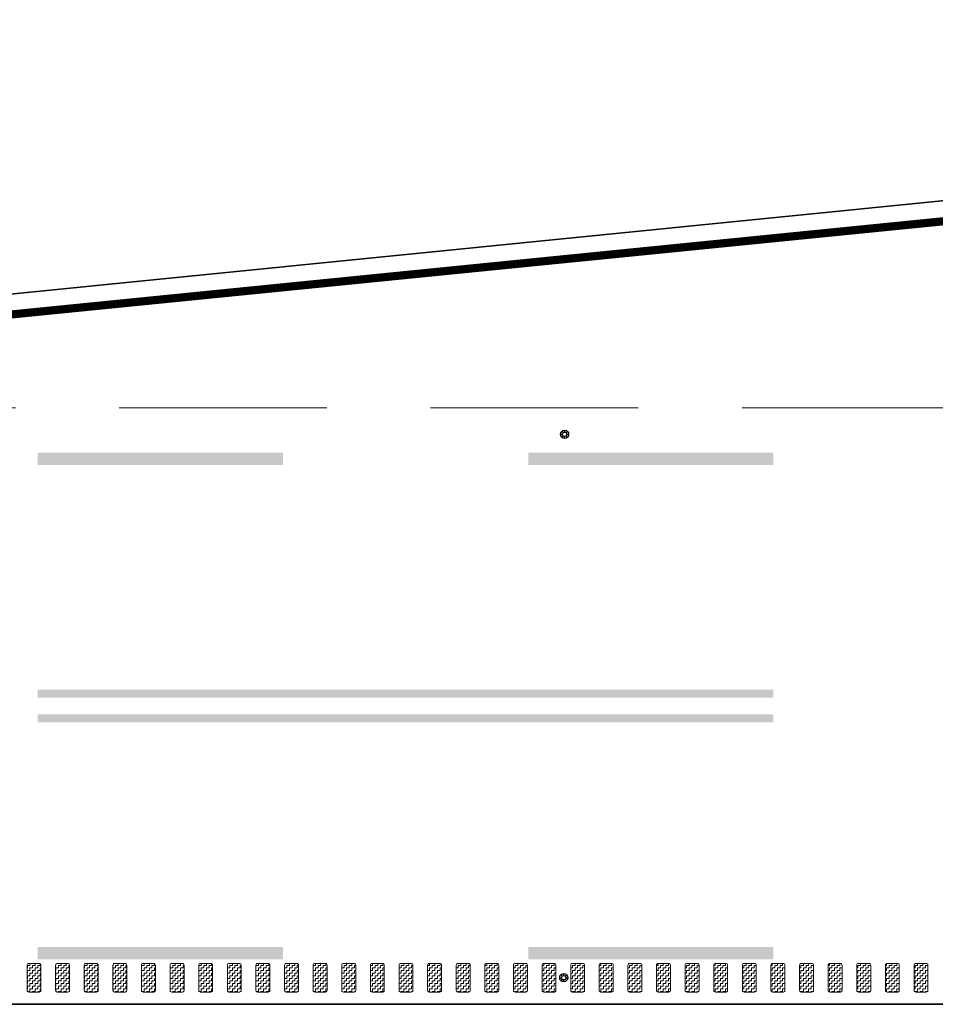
# Model space of a CAD drawing. Header units: metres. Extents: x -699 to 2316, y -1199 to 781.
# Tile 380 of 593: x 784 to 795, y -262 to -250. Entities that reach past the tile are written whole.
import ezdxf
from ezdxf import colors
from ezdxf.entities.mleader import LeaderData, LeaderLine
from ezdxf.math import Vec2, Vec3

# ---------------------------------------------------------------- set-up
doc = ezdxf.new("R2010")
doc.units = ezdxf.units.M
for name, pattern in [('HIDDENX2', [19.05, 12.7, -6.35]), ('VW-3-3_STREEP', [6, 3, -3]), ('VW-9-3_STREEP', [12, 9, -3])]:
    doc.linetypes.add(name, pattern=pattern)
for name, color, linetype, lineweight in [('N-WA-IE-MEUBILAIR_WEGMEUBILAIR-S', 7, 'Continuous', 25), ('N-WA-VW-MARKERING_DYNAMISCH-G', 7, 'Continuous', 35), ('N-WE-VH-KANTVERHARDING-G', 210, 'Continuous', 35), ('N-WE-VW-MARKERING_LANGS_STREEP_33-G', 7, 'VW-3-3_STREEP', 13), ('N-WE-VW-MARKERING_LANGS_STREEP_93-G', 7, 'VW-9-3_STREEP', 13), ('N-WE-VW-MARKERING_LANGS_STREEP_DOORGETROKKEN-G', 7, 'Continuous', 13), ('X-XX-AL-T25', 7, 'Continuous', 25)]:
    doc.layers.add(name, color=color, linetype=linetype, lineweight=lineweight)
doc.styles.add('NLCS-ISO-M100-T25', font='NLCS-ISO.ttf', dxfattribs={"height": 0.25})
pattern_1 = [(180, (0, 0), (-0.03175, -0.03175), [0.03175, -0.03175]), (270, (-0.03175, 0), (0.03175, -0.03175), [0.03175, -0.03175])]

# ---------------------------------------------------------------- blocks, each defined once
blk = doc.blocks.new('SIE-WEG_GLASBOLREFLECTOR-SO')
for p, q in [((-0.375, 0), (-0.199, 0)), ((-0.141, 0.141), (-0.265, 0.265)), ((0, 0.2), (0, 0.375)), ((0.142, 0.141), (0.265, 0.265)), ((0.201, 0), (0.375, 0)), ((-0.265, -0.266), (-0.141, -0.141)), ((0, -0.375), (0, -0.2)), ((0.265, -0.266), (0.142, -0.142))]:
    blk.add_line(p, q)
for centre, radius in [((0, 0), 0.375), ((0.001, 0), 0.2)]:
    blk.add_circle(centre, radius)
blk = doc.blocks.new('glasbol')
at = {"layer": 'N-WA-IE-MEUBILAIR_WEGMEUBILAIR-S'}
blk.add_blockref('SIE-WEG_GLASBOLREFLECTOR-SO', (-0.001, 0), dxfattribs=at)

msp = doc.modelspace()

# ---------------------------------------------------------------- hatches: boundary and pattern name
at = {"layer": 'N-WA-VW-MARKERING_DYNAMISCH-G', "lineweight": 9}
h = msp.add_hatch(dxfattribs=at)
h.set_pattern_fill('ZIGZAG', color=8, scale=0.01, angle=180, style=0)
h.set_pattern_definition(pattern_1)
edge = h.paths.add_edge_path()
edge.add_line((783.7017, -261.5327), (783.8317, -261.5327))
edge.add_arc((783.8317, -261.5527), 0.02, 0, 90, ccw=False)
edge.add_line((783.8517, -261.5527), (783.8517, -261.8627))
edge.add_arc((783.8317, -261.8627), 0.02, 270, 360, ccw=False)
edge.add_line((783.8317, -261.8827), (783.7017, -261.8827))
edge.add_arc((783.7017, -261.8627), 0.02, 180, 270, ccw=False)
edge.add_line((783.6817, -261.8627), (783.6817, -261.5527))
edge.add_arc((783.7017, -261.5527), 0.02, 90, 180, ccw=False)
h = msp.add_hatch(dxfattribs=at)
h.set_pattern_fill('ZIGZAG', color=8, scale=0.01, angle=180, style=0)
h.set_pattern_definition(pattern_1)
edge = h.paths.add_edge_path()
edge.add_line((784.0517, -261.5327), (784.1817, -261.5327))
edge.add_arc((784.1817, -261.5527), 0.02, 0, 90, ccw=False)
edge.add_line((784.2017, -261.5527), (784.2017, -261.8627))
edge.add_arc((784.1817, -261.8627), 0.02, 270, 360, ccw=False)
edge.add_line((784.1817, -261.8827), (784.0517, -261.8827))
edge.add_arc((784.0517, -261.8627), 0.02, 180, 270, ccw=False)
edge.add_line((784.0317, -261.8627), (784.0317, -261.5527))
edge.add_arc((784.0517, -261.5527), 0.02, 90, 180, ccw=False)
h = msp.add_hatch(dxfattribs=at)
h.set_pattern_fill('ZIGZAG', color=8, scale=0.01, angle=180, style=0)
h.set_pattern_definition(pattern_1)
edge = h.paths.add_edge_path()
edge.add_line((784.4017, -261.5327), (784.5317, -261.5327))
edge.add_arc((784.5317, -261.5527), 0.02, 0, 90, ccw=False)
edge.add_line((784.5517, -261.5527), (784.5517, -261.8627))
edge.add_arc((784.5317, -261.8627), 0.02, 270, 360, ccw=False)
edge.add_line((784.5317, -261.8827), (784.4017, -261.8827))
edge.add_arc((784.4017, -261.8627), 0.02, 180, 270, ccw=False)
edge.add_line((784.3817, -261.8627), (784.3817, -261.5527))
edge.add_arc((784.4017, -261.5527), 0.02, 90, 180, ccw=False)
h = msp.add_hatch(dxfattribs=at)
h.set_pattern_fill('ZIGZAG', color=8, scale=0.01, angle=180, style=0)
h.set_pattern_definition(pattern_1)
edge = h.paths.add_edge_path()
edge.add_line((784.7517, -261.5327), (784.8817, -261.5327))
edge.add_arc((784.8817, -261.5527), 0.02, 0, 90, ccw=False)
edge.add_line((784.9017, -261.5527), (784.9017, -261.8627))
edge.add_arc((784.8817, -261.8627), 0.02, 270, 360, ccw=False)
edge.add_line((784.8817, -261.8827), (784.7517, -261.8827))
edge.add_arc((784.7517, -261.8627), 0.02, 180, 270, ccw=False)
edge.add_line((784.7317, -261.8627), (784.7317, -261.5527))
edge.add_arc((784.7517, -261.5527), 0.02, 90, 180, ccw=False)
h = msp.add_hatch(dxfattribs=at)
h.set_pattern_fill('ZIGZAG', color=8, scale=0.01, angle=180, style=0)
h.set_pattern_definition(pattern_1)
edge = h.paths.add_edge_path()
edge.add_line((785.1017, -261.5327), (785.2317, -261.5327))
edge.add_arc((785.2317, -261.5527), 0.02, 0, 90, ccw=False)
edge.add_line((785.2517, -261.5527), (785.2517, -261.8627))
edge.add_arc((785.2317, -261.8627), 0.02, 270, 360, ccw=False)
edge.add_line((785.2317, -261.8827), (785.1017, -261.8827))
edge.add_arc((785.1017, -261.8627), 0.02, 180, 270, ccw=False)
edge.add_line((785.0817, -261.8627), (785.0817, -261.5527))
edge.add_arc((785.1017, -261.5527), 0.02, 90, 180, ccw=False)
h = msp.add_hatch(dxfattribs=at)
h.set_pattern_fill('ZIGZAG', color=8, scale=0.01, angle=180, style=0)
h.set_pattern_definition(pattern_1)
edge = h.paths.add_edge_path()
edge.add_line((785.4517, -261.5327), (785.5817, -261.5327))
edge.add_arc((785.5817, -261.5527), 0.02, 0, 90, ccw=False)
edge.add_line((785.6017, -261.5527), (785.6017, -261.8627))
edge.add_arc((785.5817, -261.8627), 0.02, 270, 360, ccw=False)
edge.add_line((785.5817, -261.8827), (785.4517, -261.8827))
edge.add_arc((785.4517, -261.8627), 0.02, 180, 270, ccw=False)
edge.add_line((785.4317, -261.8627), (785.4317, -261.5527))
edge.add_arc((785.4517, -261.5527), 0.02, 90, 180, ccw=False)
h = msp.add_hatch(dxfattribs=at)
h.set_pattern_fill('ZIGZAG', color=8, scale=0.01, angle=180, style=0)
h.set_pattern_definition(pattern_1)
edge = h.paths.add_edge_path()
edge.add_line((785.8017, -261.5327), (785.9317, -261.5327))
edge.add_arc((785.9317, -261.5527), 0.02, 0, 90, ccw=False)
edge.add_line((785.9517, -261.5527), (785.9517, -261.8627))
edge.add_arc((785.9317, -261.8627), 0.02, 270, 360, ccw=False)
edge.add_line((785.9317, -261.8827), (785.8017, -261.8827))
edge.add_arc((785.8017, -261.8627), 0.02, 180, 270, ccw=False)
edge.add_line((785.7817, -261.8627), (785.7817, -261.5527))
edge.add_arc((785.8017, -261.5527), 0.02, 90, 180, ccw=False)
h = msp.add_hatch(dxfattribs=at)
h.set_pattern_fill('ZIGZAG', color=8, scale=0.01, angle=180, style=0)
h.set_pattern_definition(pattern_1)
edge = h.paths.add_edge_path()
edge.add_line((786.1517, -261.5327), (786.2817, -261.5327))
edge.add_arc((786.2817, -261.5527), 0.02, 0, 90, ccw=False)
edge.add_line((786.3017, -261.5527), (786.3017, -261.8627))
edge.add_arc((786.2817, -261.8627), 0.02, 270, 360, ccw=False)
edge.add_line((786.2817, -261.8827), (786.1517, -261.8827))
edge.add_arc((786.1517, -261.8627), 0.02, 180, 270, ccw=False)
edge.add_line((786.1317, -261.8627), (786.1317, -261.5527))
edge.add_arc((786.1517, -261.5527), 0.02, 90, 180, ccw=False)
h = msp.add_hatch(dxfattribs=at)
h.set_pattern_fill('ZIGZAG', color=8, scale=0.01, angle=180, style=0)
h.set_pattern_definition(pattern_1)
edge = h.paths.add_edge_path()
edge.add_line((786.5017, -261.5327), (786.6317, -261.5327))
edge.add_arc((786.6317, -261.5527), 0.02, 0, 90, ccw=False)
edge.add_line((786.6517, -261.5527), (786.6517, -261.8627))
edge.add_arc((786.6317, -261.8627), 0.02, 270, 360, ccw=False)
edge.add_line((786.6317, -261.8827), (786.5017, -261.8827))
edge.add_arc((786.5017, -261.8627), 0.02, 180, 270, ccw=False)
edge.add_line((786.4817, -261.8627), (786.4817, -261.5527))
edge.add_arc((786.5017, -261.5527), 0.02, 90, 180, ccw=False)
h = msp.add_hatch(dxfattribs=at)
h.set_pattern_fill('ZIGZAG', color=8, scale=0.01, angle=180, style=0)
h.set_pattern_definition(pattern_1)
edge = h.paths.add_edge_path()
edge.add_line((786.8517, -261.5327), (786.9817, -261.5327))
edge.add_arc((786.9817, -261.5527), 0.02, 0, 90, ccw=False)
edge.add_line((787.0017, -261.5527), (787.0017, -261.8627))
edge.add_arc((786.9817, -261.8627), 0.02, 270, 360, ccw=False)
edge.add_line((786.9817, -261.8827), (786.8517, -261.8827))
edge.add_arc((786.8517, -261.8627), 0.02, 180, 270, ccw=False)
edge.add_line((786.8317, -261.8627), (786.8317, -261.5527))
edge.add_arc((786.8517, -261.5527), 0.02, 90, 180, ccw=False)
h = msp.add_hatch(dxfattribs=at)
h.set_pattern_fill('ZIGZAG', color=8, scale=0.01, angle=180, style=0)
h.set_pattern_definition(pattern_1)
edge = h.paths.add_edge_path()
edge.add_line((787.2017, -261.5327), (787.3317, -261.5327))
edge.add_arc((787.3317, -261.5527), 0.02, 0, 90, ccw=False)
edge.add_line((787.3517, -261.5527), (787.3517, -261.8627))
edge.add_arc((787.3317, -261.8627), 0.02, 270, 360, ccw=False)
edge.add_line((787.3317, -261.8827), (787.2017, -261.8827))
edge.add_arc((787.2017, -261.8627), 0.02, 180, 270, ccw=False)
edge.add_line((787.1817, -261.8627), (787.1817, -261.5527))
edge.add_arc((787.2017, -261.5527), 0.02, 90, 180, ccw=False)
h = msp.add_hatch(dxfattribs=at)
h.set_pattern_fill('ZIGZAG', color=8, scale=0.01, angle=180, style=0)
h.set_pattern_definition(pattern_1)
edge = h.paths.add_edge_path()
edge.add_line((787.5517, -261.5327), (787.6817, -261.5327))
edge.add_arc((787.6817, -261.5527), 0.02, 0, 90, ccw=False)
edge.add_line((787.7017, -261.5527), (787.7017, -261.8627))
edge.add_arc((787.6817, -261.8627), 0.02, 270, 360, ccw=False)
edge.add_line((787.6817, -261.8827), (787.5517, -261.8827))
edge.add_arc((787.5517, -261.8627), 0.02, 180, 270, ccw=False)
edge.add_line((787.5317, -261.8627), (787.5317, -261.5527))
edge.add_arc((787.5517, -261.5527), 0.02, 90, 180, ccw=False)
h = msp.add_hatch(dxfattribs=at)
h.set_pattern_fill('ZIGZAG', color=8, scale=0.01, angle=180, style=0)
h.set_pattern_definition(pattern_1)
edge = h.paths.add_edge_path()
edge.add_line((787.9017, -261.5327), (788.0317, -261.5327))
edge.add_arc((788.0317, -261.5527), 0.02, 0, 90, ccw=False)
edge.add_line((788.0517, -261.5527), (788.0517, -261.8627))
edge.add_arc((788.0317, -261.8627), 0.02, 270, 360, ccw=False)
edge.add_line((788.0317, -261.8827), (787.9017, -261.8827))
edge.add_arc((787.9017, -261.8627), 0.02, 180, 270, ccw=False)
edge.add_line((787.8817, -261.8627), (787.8817, -261.5527))
edge.add_arc((787.9017, -261.5527), 0.02, 90, 180, ccw=False)
h = msp.add_hatch(dxfattribs=at)
h.set_pattern_fill('ZIGZAG', color=8, scale=0.01, angle=180, style=0)
h.set_pattern_definition(pattern_1)
edge = h.paths.add_edge_path()
edge.add_line((788.2517, -261.5327), (788.3817, -261.5327))
edge.add_arc((788.3817, -261.5527), 0.02, 0, 90, ccw=False)
edge.add_line((788.4017, -261.5527), (788.4017, -261.8627))
edge.add_arc((788.3817, -261.8627), 0.02, 270, 360, ccw=False)
edge.add_line((788.3817, -261.8827), (788.2517, -261.8827))
edge.add_arc((788.2517, -261.8627), 0.02, 180, 270, ccw=False)
edge.add_line((788.2317, -261.8627), (788.2317, -261.5527))
edge.add_arc((788.2517, -261.5527), 0.02, 90, 180, ccw=False)
h = msp.add_hatch(dxfattribs=at)
h.set_pattern_fill('ZIGZAG', color=8, scale=0.01, angle=180, style=0)
h.set_pattern_definition(pattern_1)
edge = h.paths.add_edge_path()
edge.add_line((788.6017, -261.5327), (788.7317, -261.5327))
edge.add_arc((788.7317, -261.5527), 0.02, 0, 90, ccw=False)
edge.add_line((788.7517, -261.5527), (788.7517, -261.8627))
edge.add_arc((788.7317, -261.8627), 0.02, 270, 360, ccw=False)
edge.add_line((788.7317, -261.8827), (788.6017, -261.8827))
edge.add_arc((788.6017, -261.8627), 0.02, 180, 270, ccw=False)
edge.add_line((788.5817, -261.8627), (788.5817, -261.5527))
edge.add_arc((788.6017, -261.5527), 0.02, 90, 180, ccw=False)
h = msp.add_hatch(dxfattribs=at)
h.set_pattern_fill('ZIGZAG', color=8, scale=0.01, angle=180, style=0)
h.set_pattern_definition(pattern_1)
edge = h.paths.add_edge_path()
edge.add_line((788.9517, -261.5327), (789.0817, -261.5327))
edge.add_arc((789.0817, -261.5527), 0.02, 0, 90, ccw=False)
edge.add_line((789.1017, -261.5527), (789.1017, -261.8627))
edge.add_arc((789.0817, -261.8627), 0.02, 270, 360, ccw=False)
edge.add_line((789.0817, -261.8827), (788.9517, -261.8827))
edge.add_arc((788.9517, -261.8627), 0.02, 180, 270, ccw=False)
edge.add_line((788.9317, -261.8627), (788.9317, -261.5527))
edge.add_arc((788.9517, -261.5527), 0.02, 90, 180, ccw=False)
h = msp.add_hatch(dxfattribs=at)
h.set_pattern_fill('ZIGZAG', color=8, scale=0.01, angle=180, style=0)
h.set_pattern_definition(pattern_1)
edge = h.paths.add_edge_path()
edge.add_line((789.3017, -261.5327), (789.4317, -261.5327))
edge.add_arc((789.4317, -261.5527), 0.02, 0, 90, ccw=False)
edge.add_line((789.4517, -261.5527), (789.4517, -261.8627))
edge.add_arc((789.4317, -261.8627), 0.02, 270, 360, ccw=False)
edge.add_line((789.4317, -261.8827), (789.3017, -261.8827))
edge.add_arc((789.3017, -261.8627), 0.02, 180, 270, ccw=False)
edge.add_line((789.2817, -261.8627), (789.2817, -261.5527))
edge.add_arc((789.3017, -261.5527), 0.02, 90, 180, ccw=False)
h = msp.add_hatch(dxfattribs=at)
h.set_pattern_fill('ZIGZAG', color=8, scale=0.01, angle=180, style=0)
h.set_pattern_definition(pattern_1)
edge = h.paths.add_edge_path()
edge.add_line((789.6517, -261.5327), (789.7817, -261.5327))
edge.add_arc((789.7817, -261.5527), 0.02, 0, 90, ccw=False)
edge.add_line((789.8017, -261.5527), (789.8017, -261.8627))
edge.add_arc((789.7817, -261.8627), 0.02, 270, 360, ccw=False)
edge.add_line((789.7817, -261.8827), (789.6517, -261.8827))
edge.add_arc((789.6517, -261.8627), 0.02, 180, 270, ccw=False)
edge.add_line((789.6317, -261.8627), (789.6317, -261.5527))
edge.add_arc((789.6517, -261.5527), 0.02, 90, 180, ccw=False)
h = msp.add_hatch(dxfattribs=at)
h.set_pattern_fill('ZIGZAG', color=8, scale=0.01, angle=180, style=0)
h.set_pattern_definition(pattern_1)
edge = h.paths.add_edge_path()
edge.add_line((790.0017, -261.5327), (790.1317, -261.5327))
edge.add_arc((790.1317, -261.5527), 0.02, 0, 90, ccw=False)
edge.add_line((790.1517, -261.5527), (790.1517, -261.8627))
edge.add_arc((790.1317, -261.8627), 0.02, 270, 360, ccw=False)
edge.add_line((790.1317, -261.8827), (790.0017, -261.8827))
edge.add_arc((790.0017, -261.8627), 0.02, 180, 270, ccw=False)
edge.add_line((789.9817, -261.8627), (789.9817, -261.5527))
edge.add_arc((790.0017, -261.5527), 0.02, 90, 180, ccw=False)
h = msp.add_hatch(dxfattribs=at)
h.set_pattern_fill('ZIGZAG', color=8, scale=0.01, angle=180, style=0)
h.set_pattern_definition(pattern_1)
edge = h.paths.add_edge_path()
edge.add_line((790.3517, -261.5327), (790.4817, -261.5327))
edge.add_arc((790.4817, -261.5527), 0.02, 0, 90, ccw=False)
edge.add_line((790.5017, -261.5527), (790.5017, -261.8627))
edge.add_arc((790.4817, -261.8627), 0.02, 270, 360, ccw=False)
edge.add_line((790.4817, -261.8827), (790.3517, -261.8827))
edge.add_arc((790.3517, -261.8627), 0.02, 180, 270, ccw=False)
edge.add_line((790.3317, -261.8627), (790.3317, -261.5527))
edge.add_arc((790.3517, -261.5527), 0.02, 90, 180, ccw=False)
h = msp.add_hatch(dxfattribs=at)
h.set_pattern_fill('ZIGZAG', color=8, scale=0.01, angle=180, style=0)
h.set_pattern_definition(pattern_1)
edge = h.paths.add_edge_path()
edge.add_line((790.7017, -261.5327), (790.8317, -261.5327))
edge.add_arc((790.8317, -261.5527), 0.02, 0, 90, ccw=False)
edge.add_line((790.8517, -261.5527), (790.8517, -261.8627))
edge.add_arc((790.8317, -261.8627), 0.02, 270, 360, ccw=False)
edge.add_line((790.8317, -261.8827), (790.7017, -261.8827))
edge.add_arc((790.7017, -261.8627), 0.02, 180, 270, ccw=False)
edge.add_line((790.6817, -261.8627), (790.6817, -261.5527))
edge.add_arc((790.7017, -261.5527), 0.02, 90, 180, ccw=False)
h = msp.add_hatch(dxfattribs=at)
h.set_pattern_fill('ZIGZAG', color=8, scale=0.01, angle=180, style=0)
h.set_pattern_definition(pattern_1)
edge = h.paths.add_edge_path()
edge.add_line((791.0517, -261.5327), (791.1817, -261.5327))
edge.add_arc((791.1817, -261.5527), 0.02, 0, 90, ccw=False)
edge.add_line((791.2017, -261.5527), (791.2017, -261.8627))
edge.add_arc((791.1817, -261.8627), 0.02, 270, 360, ccw=False)
edge.add_line((791.1817, -261.8827), (791.0517, -261.8827))
edge.add_arc((791.0517, -261.8627), 0.02, 180, 270, ccw=False)
edge.add_line((791.0317, -261.8627), (791.0317, -261.5527))
edge.add_arc((791.0517, -261.5527), 0.02, 90, 180, ccw=False)
h = msp.add_hatch(dxfattribs=at)
h.set_pattern_fill('ZIGZAG', color=8, scale=0.01, angle=180, style=0)
h.set_pattern_definition(pattern_1)
edge = h.paths.add_edge_path()
edge.add_line((791.4017, -261.5327), (791.5317, -261.5327))
edge.add_arc((791.5317, -261.5527), 0.02, 0, 90, ccw=False)
edge.add_line((791.5517, -261.5527), (791.5517, -261.8627))
edge.add_arc((791.5317, -261.8627), 0.02, 270, 360, ccw=False)
edge.add_line((791.5317, -261.8827), (791.4017, -261.8827))
edge.add_arc((791.4017, -261.8627), 0.02, 180, 270, ccw=False)
edge.add_line((791.3817, -261.8627), (791.3817, -261.5527))
edge.add_arc((791.4017, -261.5527), 0.02, 90, 180, ccw=False)
h = msp.add_hatch(dxfattribs=at)
h.set_pattern_fill('ZIGZAG', color=8, scale=0.01, angle=180, style=0)
h.set_pattern_definition(pattern_1)
edge = h.paths.add_edge_path()
edge.add_line((791.7517, -261.5327), (791.8817, -261.5327))
edge.add_arc((791.8817, -261.5527), 0.02, 0, 90, ccw=False)
edge.add_line((791.9017, -261.5527), (791.9017, -261.8627))
edge.add_arc((791.8817, -261.8627), 0.02, 270, 360, ccw=False)
edge.add_line((791.8817, -261.8827), (791.7517, -261.8827))
edge.add_arc((791.7517, -261.8627), 0.02, 180, 270, ccw=False)
edge.add_line((791.7317, -261.8627), (791.7317, -261.5527))
edge.add_arc((791.7517, -261.5527), 0.02, 90, 180, ccw=False)
h = msp.add_hatch(dxfattribs=at)
h.set_pattern_fill('ZIGZAG', color=8, scale=0.01, angle=180, style=0)
h.set_pattern_definition(pattern_1)
edge = h.paths.add_edge_path()
edge.add_line((792.1017, -261.5327), (792.2317, -261.5327))
edge.add_arc((792.2317, -261.5527), 0.02, 0, 90, ccw=False)
edge.add_line((792.2517, -261.5527), (792.2517, -261.8627))
edge.add_arc((792.2317, -261.8627), 0.02, 270, 360, ccw=False)
edge.add_line((792.2317, -261.8827), (792.1017, -261.8827))
edge.add_arc((792.1017, -261.8627), 0.02, 180, 270, ccw=False)
edge.add_line((792.0817, -261.8627), (792.0817, -261.5527))
edge.add_arc((792.1017, -261.5527), 0.02, 90, 180, ccw=False)
h = msp.add_hatch(dxfattribs=at)
h.set_pattern_fill('ZIGZAG', color=8, scale=0.01, angle=180, style=0)
h.set_pattern_definition(pattern_1)
edge = h.paths.add_edge_path()
edge.add_line((792.4517, -261.5327), (792.5817, -261.5327))
edge.add_arc((792.5817, -261.5527), 0.02, 0, 90, ccw=False)
edge.add_line((792.6017, -261.5527), (792.6017, -261.8627))
edge.add_arc((792.5817, -261.8627), 0.02, 270, 360, ccw=False)
edge.add_line((792.5817, -261.8827), (792.4517, -261.8827))
edge.add_arc((792.4517, -261.8627), 0.02, 180, 270, ccw=False)
edge.add_line((792.4317, -261.8627), (792.4317, -261.5527))
edge.add_arc((792.4517, -261.5527), 0.02, 90, 180, ccw=False)
h = msp.add_hatch(dxfattribs=at)
h.set_pattern_fill('ZIGZAG', color=8, scale=0.01, angle=180, style=0)
h.set_pattern_definition(pattern_1)
edge = h.paths.add_edge_path()
edge.add_line((792.8017, -261.5327), (792.9317, -261.5327))
edge.add_arc((792.9317, -261.5527), 0.02, 0, 90, ccw=False)
edge.add_line((792.9517, -261.5527), (792.9517, -261.8627))
edge.add_arc((792.9317, -261.8627), 0.02, 270, 360, ccw=False)
edge.add_line((792.9317, -261.8827), (792.8017, -261.8827))
edge.add_arc((792.8017, -261.8627), 0.02, 180, 270, ccw=False)
edge.add_line((792.7817, -261.8627), (792.7817, -261.5527))
edge.add_arc((792.8017, -261.5527), 0.02, 90, 180, ccw=False)
h = msp.add_hatch(dxfattribs=at)
h.set_pattern_fill('ZIGZAG', color=8, scale=0.01, angle=180, style=0)
h.set_pattern_definition(pattern_1)
edge = h.paths.add_edge_path()
edge.add_line((793.1517, -261.5327), (793.2817, -261.5327))
edge.add_arc((793.2817, -261.5527), 0.02, 0, 90, ccw=False)
edge.add_line((793.3017, -261.5527), (793.3017, -261.8627))
edge.add_arc((793.2817, -261.8627), 0.02, 270, 360, ccw=False)
edge.add_line((793.2817, -261.8827), (793.1517, -261.8827))
edge.add_arc((793.1517, -261.8627), 0.02, 180, 270, ccw=False)
edge.add_line((793.1317, -261.8627), (793.1317, -261.5527))
edge.add_arc((793.1517, -261.5527), 0.02, 90, 180, ccw=False)
h = msp.add_hatch(dxfattribs=at)
h.set_pattern_fill('ZIGZAG', color=8, scale=0.01, angle=180, style=0)
h.set_pattern_definition(pattern_1)
edge = h.paths.add_edge_path()
edge.add_line((793.5017, -261.5327), (793.6317, -261.5327))
edge.add_arc((793.6317, -261.5527), 0.02, 0, 90, ccw=False)
edge.add_line((793.6517, -261.5527), (793.6517, -261.8627))
edge.add_arc((793.6317, -261.8627), 0.02, 270, 360, ccw=False)
edge.add_line((793.6317, -261.8827), (793.5017, -261.8827))
edge.add_arc((793.5017, -261.8627), 0.02, 180, 270, ccw=False)
edge.add_line((793.4817, -261.8627), (793.4817, -261.5527))
edge.add_arc((793.5017, -261.5527), 0.02, 90, 180, ccw=False)
h = msp.add_hatch(dxfattribs=at)
h.set_pattern_fill('ZIGZAG', color=8, scale=0.01, angle=180, style=0)
h.set_pattern_definition(pattern_1)
edge = h.paths.add_edge_path()
edge.add_line((793.8517, -261.5327), (793.9817, -261.5327))
edge.add_arc((793.9817, -261.5527), 0.02, 0, 90, ccw=False)
edge.add_line((794.0017, -261.5527), (794.0017, -261.8627))
edge.add_arc((793.9817, -261.8627), 0.02, 270, 360, ccw=False)
edge.add_line((793.9817, -261.8827), (793.8517, -261.8827))
edge.add_arc((793.8517, -261.8627), 0.02, 180, 270, ccw=False)
edge.add_line((793.8317, -261.8627), (793.8317, -261.5527))
edge.add_arc((793.8517, -261.5527), 0.02, 90, 180, ccw=False)
h = msp.add_hatch(dxfattribs=at)
h.set_pattern_fill('ZIGZAG', color=8, scale=0.01, angle=180, style=0)
h.set_pattern_definition(pattern_1)
edge = h.paths.add_edge_path()
edge.add_line((794.2017, -261.5327), (794.3317, -261.5327))
edge.add_arc((794.3317, -261.5527), 0.02, 0, 90, ccw=False)
edge.add_line((794.3517, -261.5527), (794.3517, -261.8627))
edge.add_arc((794.3317, -261.8627), 0.02, 270, 360, ccw=False)
edge.add_line((794.3317, -261.8827), (794.2017, -261.8827))
edge.add_arc((794.2017, -261.8627), 0.02, 180, 270, ccw=False)
edge.add_line((794.1817, -261.8627), (794.1817, -261.5527))
edge.add_arc((794.2017, -261.5527), 0.02, 90, 180, ccw=False)
h = msp.add_hatch(dxfattribs=at)
h.set_pattern_fill('ZIGZAG', color=8, scale=0.01, angle=180, style=0)
h.set_pattern_definition(pattern_1)
edge = h.paths.add_edge_path()
edge.add_line((794.5517, -261.5327), (794.6817, -261.5327))
edge.add_arc((794.6817, -261.5527), 0.02, 0, 90, ccw=False)
edge.add_line((794.7017, -261.5527), (794.7017, -261.8627))
edge.add_arc((794.6817, -261.8627), 0.02, 270, 360, ccw=False)
edge.add_line((794.6817, -261.8827), (794.5517, -261.8827))
edge.add_arc((794.5517, -261.8627), 0.02, 180, 270, ccw=False)
edge.add_line((794.5317, -261.8627), (794.5317, -261.5527))
edge.add_arc((794.5517, -261.5527), 0.02, 90, 180, ccw=False)

# ---------------------------------------------------------------- linework, layer by layer
at = {"layer": 'N-WA-VW-MARKERING_DYNAMISCH-G', "color": 8, "lineweight": 9}
for points in [[(783.7017, -261.5327), (783.8317, -261.5327, -0.4142136), (783.8517, -261.5527), (783.8517, -261.8627, -0.4142136), (783.8317, -261.8827), (783.7017, -261.8827, -0.4142136), (783.6817, -261.8627), (783.6817, -261.5527, -0.4142136)], [(784.0517, -261.5327), (784.1817, -261.5327, -0.4142136), (784.2017, -261.5527), (784.2017, -261.8627, -0.4142136), (784.1817, -261.8827), (784.0517, -261.8827, -0.4142136), (784.0317, -261.8627), (784.0317, -261.5527, -0.4142136)], [(784.4017, -261.5327), (784.5317, -261.5327, -0.4142136), (784.5517, -261.5527), (784.5517, -261.8627, -0.4142136), (784.5317, -261.8827), (784.4017, -261.8827, -0.4142136), (784.3817, -261.8627), (784.3817, -261.5527, -0.4142136)], [(784.7517, -261.5327), (784.8817, -261.5327, -0.4142136), (784.9017, -261.5527), (784.9017, -261.8627, -0.4142136), (784.8817, -261.8827), (784.7517, -261.8827, -0.4142136), (784.7317, -261.8627), (784.7317, -261.5527, -0.4142136)], [(785.1017, -261.5327), (785.2317, -261.5327, -0.4142136), (785.2517, -261.5527), (785.2517, -261.8627, -0.4142136), (785.2317, -261.8827), (785.1017, -261.8827, -0.4142136), (785.0817, -261.8627), (785.0817, -261.5527, -0.4142136)], [(785.4517, -261.5327), (785.5817, -261.5327, -0.4142136), (785.6017, -261.5527), (785.6017, -261.8627, -0.4142136), (785.5817, -261.8827), (785.4517, -261.8827, -0.4142136), (785.4317, -261.8627), (785.4317, -261.5527, -0.4142136)], [(785.8017, -261.5327), (785.9317, -261.5327, -0.4142136), (785.9517, -261.5527), (785.9517, -261.8627, -0.4142136), (785.9317, -261.8827), (785.8017, -261.8827, -0.4142136), (785.7817, -261.8627), (785.7817, -261.5527, -0.4142136)], [(786.1517, -261.5327), (786.2817, -261.5327, -0.4142136), (786.3017, -261.5527), (786.3017, -261.8627, -0.4142136), (786.2817, -261.8827), (786.1517, -261.8827, -0.4142136), (786.1317, -261.8627), (786.1317, -261.5527, -0.4142136)], [(786.5017, -261.5327), (786.6317, -261.5327, -0.4142136), (786.6517, -261.5527), (786.6517, -261.8627, -0.4142136), (786.6317, -261.8827), (786.5017, -261.8827, -0.4142136), (786.4817, -261.8627), (786.4817, -261.5527, -0.4142136)], [(786.8517, -261.5327), (786.9817, -261.5327, -0.4142136), (787.0017, -261.5527), (787.0017, -261.8627, -0.4142136), (786.9817, -261.8827), (786.8517, -261.8827, -0.4142136), (786.8317, -261.8627), (786.8317, -261.5527, -0.4142136)], [(787.2017, -261.5327), (787.3317, -261.5327, -0.4142136), (787.3517, -261.5527), (787.3517, -261.8627, -0.4142136), (787.3317, -261.8827), (787.2017, -261.8827, -0.4142136), (787.1817, -261.8627), (787.1817, -261.5527, -0.4142136)], [(787.5517, -261.5327), (787.6817, -261.5327, -0.4142136), (787.7017, -261.5527), (787.7017, -261.8627, -0.4142136), (787.6817, -261.8827), (787.5517, -261.8827, -0.4142136), (787.5317, -261.8627), (787.5317, -261.5527, -0.4142136)], [(787.9017, -261.5327), (788.0317, -261.5327, -0.4142136), (788.0517, -261.5527), (788.0517, -261.8627, -0.4142136), (788.0317, -261.8827), (787.9017, -261.8827, -0.4142136), (787.8817, -261.8627), (787.8817, -261.5527, -0.4142136)], [(788.2517, -261.5327), (788.3817, -261.5327, -0.4142136), (788.4017, -261.5527), (788.4017, -261.8627, -0.4142136), (788.3817, -261.8827), (788.2517, -261.8827, -0.4142136), (788.2317, -261.8627), (788.2317, -261.5527, -0.4142136)], [(788.6017, -261.5327), (788.7317, -261.5327, -0.4142136), (788.7517, -261.5527), (788.7517, -261.8627, -0.4142136), (788.7317, -261.8827), (788.6017, -261.8827, -0.4142136), (788.5817, -261.8627), (788.5817, -261.5527, -0.4142136)], [(788.9517, -261.5327), (789.0817, -261.5327, -0.4142136), (789.1017, -261.5527), (789.1017, -261.8627, -0.4142136), (789.0817, -261.8827), (788.9517, -261.8827, -0.4142136), (788.9317, -261.8627), (788.9317, -261.5527, -0.4142136)], [(789.3017, -261.5327), (789.4317, -261.5327, -0.4142136), (789.4517, -261.5527), (789.4517, -261.8627, -0.4142136), (789.4317, -261.8827), (789.3017, -261.8827, -0.4142136), (789.2817, -261.8627), (789.2817, -261.5527, -0.4142136)], [(789.6517, -261.5327), (789.7817, -261.5327, -0.4142136), (789.8017, -261.5527), (789.8017, -261.8627, -0.4142136), (789.7817, -261.8827), (789.6517, -261.8827, -0.4142136), (789.6317, -261.8627), (789.6317, -261.5527, -0.4142136)], [(790.0017, -261.5327), (790.1317, -261.5327, -0.4142136), (790.1517, -261.5527), (790.1517, -261.8627, -0.4142136), (790.1317, -261.8827), (790.0017, -261.8827, -0.4142136), (789.9817, -261.8627), (789.9817, -261.5527, -0.4142136)], [(790.3517, -261.5327), (790.4817, -261.5327, -0.4142136), (790.5017, -261.5527), (790.5017, -261.8627, -0.4142136), (790.4817, -261.8827), (790.3517, -261.8827, -0.4142136), (790.3317, -261.8627), (790.3317, -261.5527, -0.4142136)], [(790.7017, -261.5327), (790.8317, -261.5327, -0.4142136), (790.8517, -261.5527), (790.8517, -261.8627, -0.4142136), (790.8317, -261.8827), (790.7017, -261.8827, -0.4142136), (790.6817, -261.8627), (790.6817, -261.5527, -0.4142136)], [(791.0517, -261.5327), (791.1817, -261.5327, -0.4142136), (791.2017, -261.5527), (791.2017, -261.8627, -0.4142136), (791.1817, -261.8827), (791.0517, -261.8827, -0.4142136), (791.0317, -261.8627), (791.0317, -261.5527, -0.4142136)], [(791.4017, -261.5327), (791.5317, -261.5327, -0.4142136), (791.5517, -261.5527), (791.5517, -261.8627, -0.4142136), (791.5317, -261.8827), (791.4017, -261.8827, -0.4142136), (791.3817, -261.8627), (791.3817, -261.5527, -0.4142136)], [(791.7517, -261.5327), (791.8817, -261.5327, -0.4142136), (791.9017, -261.5527), (791.9017, -261.8627, -0.4142136), (791.8817, -261.8827), (791.7517, -261.8827, -0.4142136), (791.7317, -261.8627), (791.7317, -261.5527, -0.4142136)], [(792.1017, -261.5327), (792.2317, -261.5327, -0.4142136), (792.2517, -261.5527), (792.2517, -261.8627, -0.4142136), (792.2317, -261.8827), (792.1017, -261.8827, -0.4142136), (792.0817, -261.8627), (792.0817, -261.5527, -0.4142136)], [(792.4517, -261.5327), (792.5817, -261.5327, -0.4142136), (792.6017, -261.5527), (792.6017, -261.8627, -0.4142136), (792.5817, -261.8827), (792.4517, -261.8827, -0.4142136), (792.4317, -261.8627), (792.4317, -261.5527, -0.4142136)], [(792.8017, -261.5327), (792.9317, -261.5327, -0.4142136), (792.9517, -261.5527), (792.9517, -261.8627, -0.4142136), (792.9317, -261.8827), (792.8017, -261.8827, -0.4142136), (792.7817, -261.8627), (792.7817, -261.5527, -0.4142136)], [(793.1517, -261.5327), (793.2817, -261.5327, -0.4142136), (793.3017, -261.5527), (793.3017, -261.8627, -0.4142136), (793.2817, -261.8827), (793.1517, -261.8827, -0.4142136), (793.1317, -261.8627), (793.1317, -261.5527, -0.4142136)], [(793.5017, -261.5327), (793.6317, -261.5327, -0.4142136), (793.6517, -261.5527), (793.6517, -261.8627, -0.4142136), (793.6317, -261.8827), (793.5017, -261.8827, -0.4142136), (793.4817, -261.8627), (793.4817, -261.5527, -0.4142136)], [(793.8517, -261.5327), (793.9817, -261.5327, -0.4142136), (794.0017, -261.5527), (794.0017, -261.8627, -0.4142136), (793.9817, -261.8827), (793.8517, -261.8827, -0.4142136), (793.8317, -261.8627), (793.8317, -261.5527, -0.4142136)], [(794.2017, -261.5327), (794.3317, -261.5327, -0.4142136), (794.3517, -261.5527), (794.3517, -261.8627, -0.4142136), (794.3317, -261.8827), (794.2017, -261.8827, -0.4142136), (794.1817, -261.8627), (794.1817, -261.5527, -0.4142136)], [(794.5517, -261.5327), (794.6817, -261.5327, -0.4142136), (794.7017, -261.5527), (794.7017, -261.8627, -0.4142136), (794.6817, -261.8827), (794.5517, -261.8827, -0.4142136), (794.5317, -261.8627), (794.5317, -261.5527, -0.4142136)]]:
    msp.add_lwpolyline(points, format="xyb", close=True, dxfattribs=at)
at = {"layer": 'N-WE-VH-KANTVERHARDING-G'}
for p, q in [((797.0688, -251.9827), (769.5688, -254.7327)), ((758.069, -262.0327), (853.2321, -262.0327))]:
    msp.add_line(p, q, dxfattribs=at)
at = {"layer": 'N-WE-VH-KANTVERHARDING-G', "color": 8, "linetype": 'HIDDENX2', "lineweight": 5, "ltscale": 0.2}
msp.add_line((769.5688, -254.7327), (843.0688, -254.7327), dxfattribs=at)
at = {"layer": 'N-WE-VW-MARKERING_LANGS_STREEP_33-G', "color": 253, "linetype": 'Continuous'}
for points in [[(783.8116, -255.2827), (786.8116, -255.2827), (783.8116, -255.4327), (786.8116, -255.4327)], [(789.8116, -255.2827), (792.8116, -255.2827), (789.8116, -255.4327), (792.8116, -255.4327)], [(783.8116, -261.4827), (786.8116, -261.4827), (783.8116, -261.3327), (786.8116, -261.3327)], [(789.8116, -261.4827), (792.8116, -261.4827), (789.8116, -261.3327), (792.8116, -261.3327)]]:
    msp.add_solid(points, dxfattribs=at)
at = {"layer": 'N-WE-VW-MARKERING_LANGS_STREEP_93-G', "color": 253, "linetype": 'Continuous'}
for points in [[(783.8116, -258.1827), (792.8116, -258.1827), (783.8116, -258.2827), (792.8116, -258.2827)], [(783.8116, -258.5827), (792.8116, -258.5827), (783.8116, -258.4827), (792.8116, -258.4827)]]:
    msp.add_solid(points, dxfattribs=at)
at = {"layer": 'N-WE-VW-MARKERING_LANGS_STREEP_DOORGETROKKEN-G', "color": 253, "const_width": 0.1}
msp.add_lwpolyline([(799.0688, -252.2327), (797.0812, -252.2327), (773.0763, -254.6332)], dxfattribs=at)

# ---------------------------------------------------------------- block references
at = {"layer": 'N-WA-IE-MEUBILAIR_WEGMEUBILAIR-S', "xscale": 0.1333332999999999, "yscale": 0.1333332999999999, "zscale": 0.1333332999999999, "rotation": 0.1723155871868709}
for p in [(790.257, -255.0577), (790.247, -261.7077)]:
    msp.add_blockref('glasbol', p, dxfattribs=at)

# ---------------------------------------------------------------- leaders
at = {"layer": 'X-XX-AL-T25'}
ml = msp.add_multileader_mtext('Standard', dxfattribs=at)
ml.set_content('6x aluminium met beton gevulde klanktegels (instapmarkering)\\P0,30x0,30x0,07 (grijs) met gladde bovenkant voorzien van anti-slip\\P(geel akoestisch vlak als instapmarkering is ook toegestaan)', color=256, style='NLCS-ISO-M100-T25')
ml.set_leader_properties(color=256, linetype='ByLayer', lineweight=-1)
ml.build(insert=Vec2(0, 0))
ml.multileader.update_dxf_attribs({"text_left_attachment_type": 5, "text_right_attachment_type": 5, "dogleg_length": 0.25, "arrow_head_size": 0.25})
ctx = ml.context
ctx.base_point, ctx.char_height, ctx.arrow_head_size, ctx.landing_gap_size, ctx.plane_origin = Vec3(788.0339, -249.5065), 0.25, 0.25, 0.09, Vec3(-145.7603, -12.312)
ctx.left_attachment, ctx.right_attachment = 5, 5
notes = []
notes.append((ctx, [(1, (1, 1, 0), (798.6514, -249.5065), (-1, 0), 0.25, [(0, [(799.9248, -250.6124)], 0, [])])]))
ctx.mtext.insert, ctx.mtext.flow_direction = Vec3(788.1239, -248.2731), 5
for ctx, leaders in notes:
    for number, flags, end, landing, length, lines in leaders:
        leader = LeaderData()
        leader.index, (leader.has_last_leader_line, leader.has_dogleg_vector, leader.attachment_direction) = number, flags
        leader.last_leader_point, leader.dogleg_vector, leader.dogleg_length = Vec3(end), Vec3(landing), length
        for number, points, colour, breaks in lines:
            line = LeaderLine()
            line.index, line.vertices, line.color, line.breaks = number, Vec3.list(points), colors.encode_raw_color(colour), breaks
            leader.lines.append(line)
        ctx.leaders.append(leader)

doc.saveas('drawing.dxf')
